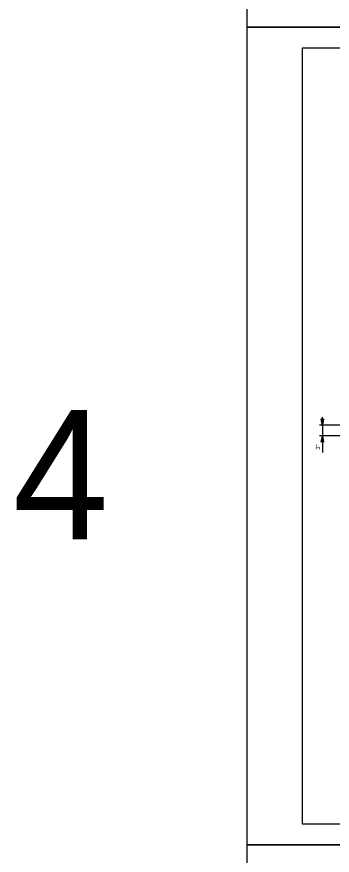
# Model space of a CAD drawing. Extents: x 638268 to 640277, y 295465 to 298435.
# Drawn here: x 638268 to 638497, y 296052 to 296661 of the extents above; entities that cross this region are included whole.
import ezdxf

# ---------------------------------------------------------------- set-up
doc = ezdxf.new("R2010")
doc.units = 0
for name, color, linetype in [('2', 7, 'Continuous'), ('4', 7, 'Continuous'), ('53', 7, 'Continuous'), ('PLT-BNDY', 7, 'Continuous')]:
    doc.layers.add(name, color=color, linetype=linetype)

msp = doc.modelspace()

# ---------------------------------------------------------------- linework, layer by layer
at = {"layer": '2'}
for p, q in [((638475.46, 296074.46), (638475.46, 296638.46)), ((638475.46, 296638.46), (639261.46, 296638.46)), ((639261.46, 296074.46), (638475.46, 296074.46))]:
    msp.add_line(p, q, dxfattribs=at)
at = {"layer": '4'}
for p, q in [((638489.99, 296367.25), (638489.99, 296370.2)), ((638507.41, 296364.3), (638487.87, 296364.3)), ((638489.99, 296364.3), (638489.99, 296356.59)), ((638507.66, 296356.59), (638487.87, 296356.59)), ((638489.99, 296353.64), (638489.99, 296344.4))]:
    msp.add_line(p, q, dxfattribs=at)
for points in [[(638489.99, 296364.3), (638489.11, 296368.96), (638489.36, 296368.6), (638489.67, 296368.41), (638489.99, 296368.36), (638490.3, 296368.41), (638490.61, 296368.6), (638490.86, 296368.96), (638489.99, 296364.3), (638490.61, 296368.6), (638490.3, 296368.41), (638489.99, 296364.3), (638489.99, 296368.36), (638489.67, 296368.41), (638489.99, 296364.3), (638489.36, 296368.6)], [(638489.99, 296356.59), (638490.86, 296351.93), (638490.61, 296352.29), (638490.3, 296352.47), (638489.99, 296352.53), (638489.67, 296352.47), (638489.36, 296352.29), (638489.11, 296351.93), (638489.99, 296356.59), (638489.36, 296352.29), (638489.67, 296352.47), (638489.99, 296356.59), (638489.99, 296352.53), (638490.3, 296352.47), (638489.99, 296356.59), (638490.61, 296352.29)]]:
    msp.add_lwpolyline(points, dxfattribs=at)
for points in [[(638489.49, 296367.25), (638490.48, 296367.25), (638489.99, 296364.3)], [(638489.49, 296353.64), (638490.48, 296353.64), (638489.99, 296356.59)]]:
    msp.add_lwpolyline(points, close=True, dxfattribs=at)
at = {"layer": 'PLT-BNDY'}
for points in [[(638435.46, 297247.46), (639276.46, 297247.46), (639276.46, 296653.46), (638435.46, 296653.46)], [(638435.46, 296653.46), (639276.46, 296653.46), (639276.46, 296059.46), (638435.46, 296059.46)], [(638435.46, 296059.46), (639276.46, 296059.46), (639276.46, 295465.46), (638435.46, 295465.46)]]:
    msp.add_lwpolyline(points, close=True, dxfattribs=at)

# ---------------------------------------------------------------- texts
at = {"layer": '4'}
msp.add_text('3"', height=3, rotation=90, dxfattribs=at).set_placement((638488.27, 296346.54))
at = {"layer": '53'}
msp.add_text('4', height=93.75, dxfattribs=at).set_placement((638265.01, 296281.48))

doc.saveas('drawing.dxf')
